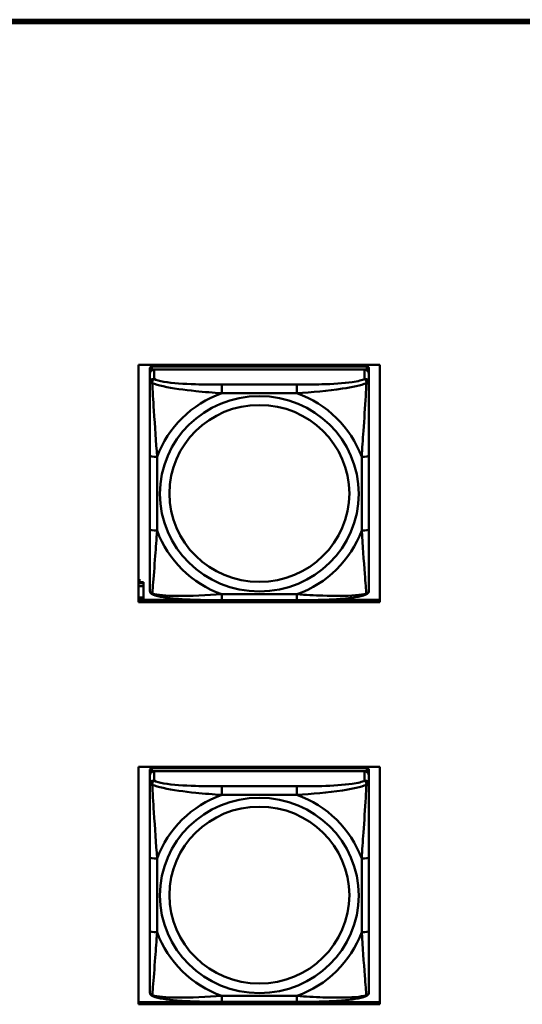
# Model space of a CAD drawing. Header units: inches. Extents: x 0.8 to 75.7, y -7.8 to 49.3.
# Tile 267 of 339: x 66.5 to 67.8, y 13.4 to 16. Entities that reach past the tile are written whole.
import ezdxf

# ---------------------------------------------------------------- set-up
doc = ezdxf.new("R2010")
doc.units = ezdxf.units.IN
doc.header["$MEASUREMENT"] = 0
doc.layers.add('Visible Edges(ROSSANSI)', color=7, linetype='Continuous', lineweight=50)
doc.layers.add('Visible Tangent Edges(ROSSANSI)', color=7, linetype='Continuous', lineweight=50)

msp = doc.modelspace()

# ---------------------------------------------------------------- linework, layer by layer
at = {"layer": 'Visible Edges(ROSSANSI)'}
for p, q in [((56.4653, 16.0014), (69.1231, 16.0014)), ((56.4653, 15.9981), (69.1231, 15.9981)), ((69.1231, 15.9977), (56.4653, 15.9977)), ((69.1231, 15.992), (56.4653, 15.992)), ((66.7953, 14.4337), (66.7953, 15.0724)), ((66.7953, 15.0724), (67.4458, 15.0724)), ((66.8257, 15.0622), (66.8257, 15.054)), ((66.8257, 15.0482), (66.8257, 15.054)), ((67.4104, 15.068), (66.8316, 15.068)), ((66.8316, 15.0598), (67.4104, 15.0598)), ((67.4045, 15.0598), (66.8375, 15.0598)), ((67.4163, 15.054), (67.4163, 15.0622)), ((67.4163, 15.054), (67.4163, 15.0482)), ((67.4458, 15.0724), (67.4458, 14.4337)), ((66.8257, 15.0482), (66.8257, 15.0232)), ((67.4163, 15.0232), (67.4163, 15.0482)), ((66.8257, 14.8288), (66.8257, 14.6302)), ((67.4163, 14.6302), (67.4163, 14.8288)), ((66.7983, 14.4961), (66.7953, 14.4961)), ((66.7953, 14.4959), (66.7983, 14.4959)), ((66.7983, 14.4961), (66.7983, 14.4959)), ((66.7983, 14.4959), (66.7983, 14.4879)), ((66.7983, 14.4879), (66.7953, 14.4879)), ((66.8088, 14.4852), (66.7953, 14.4852)), ((66.7953, 14.4771), (66.8088, 14.4771)), ((66.8088, 14.4881), (66.7983, 14.4881)), ((66.8088, 14.4881), (66.8088, 14.4852)), ((66.8088, 14.4771), (66.8088, 14.4852)), ((66.8088, 14.4771), (66.8088, 14.4463)), ((66.7953, 14.4463), (66.8088, 14.4463)), ((66.7953, 14.4425), (66.8088, 14.4425)), ((66.8088, 14.4423), (66.7953, 14.4423)), ((66.8088, 14.4463), (66.8088, 14.4425)), ((66.8088, 14.4425), (66.8088, 14.4423)), ((66.8088, 14.4423), (66.8088, 14.4398)), ((66.7953, 14.4398), (66.9626, 14.4398)), ((67.4458, 14.4337), (66.7953, 14.4337)), ((67.2221, 14.4392), (67.0198, 14.4392)), ((67.2794, 14.4398), (67.4458, 14.4398)), ((66.7953, 13.3517), (66.7953, 13.9904)), ((66.7953, 13.9904), (67.4458, 13.9904)), ((67.4458, 13.9904), (67.4458, 13.3517)), ((66.8257, 13.9812), (66.8257, 13.973)), ((66.8257, 13.9672), (66.8257, 13.973)), ((66.8257, 13.9672), (66.8257, 13.9423)), ((67.4104, 13.987), (66.8316, 13.987)), ((66.8316, 13.9788), (67.4104, 13.9788)), ((67.4045, 13.9788), (66.8375, 13.9788)), ((67.4163, 13.973), (67.4163, 13.9812)), ((67.4163, 13.973), (67.4163, 13.9672)), ((67.4163, 13.9423), (67.4163, 13.9672)), ((66.8257, 13.7478), (66.8257, 13.5492)), ((67.4163, 13.5492), (67.4163, 13.7478)), ((66.7953, 13.3578), (67.4458, 13.3578)), ((67.2221, 13.3583), (67.0198, 13.3583)), ((67.4458, 13.3517), (66.7953, 13.3517))]:
    msp.add_line(p, q, dxfattribs=at)
for centre, major_axis, start_param, end_param in [((66.8316, 15.0622), (-0.00591, 0), 4.712389, 6.283185), ((66.8375, 15.0482), (-0.0118, 0), 4.712389, 6.283185), ((66.8316, 15.054), (-0.00591, 0), 4.712389, 6.283185), ((67.4045, 15.0482), (0.0118, 0), 0, 1.570796), ((67.4104, 15.0622), (0.00591, 0), 0, 1.570796), ((67.4104, 15.054), (0.00591, 0), 0, 1.570796), ((66.8316, 13.9812), (-0.00591, 0), 4.712389, 6.283185), ((66.8375, 13.9672), (-0.0118, 0), 4.712389, 6.283185), ((66.8316, 13.973), (-0.00591, 0), 4.712389, 6.283185), ((67.4045, 13.9672), (0.0118, 0), 0, 1.570796), ((67.4104, 13.9812), (0.00591, 0), 0, 1.570796), ((67.4104, 13.973), (0.00591, 0), 0, 1.570796)]:
    msp.add_ellipse(centre, major_axis=major_axis, ratio=0.981793, start_param=start_param, end_param=end_param, dxfattribs=at)
for points, knots in [([(66.8257, 15.0232), (66.8257, 15.0141), (66.8257, 14.9989), (66.8257, 14.9817), (66.8257, 14.9553), (66.8257, 14.925), (66.8257, 14.8956), (66.8257, 14.8732), (66.8257, 14.8508), (66.8257, 14.8288)], [-0.7968224, -0.7968224, -0.7968224, -0.7968224, -0.6514613, -0.6514613, -0.6514613, -0.427691, -0.427691, -0.427691, -0.2569517, -0.2569517, -0.2569517, -0.2569517]), ([(67.4163, 14.8288), (67.4163, 14.852), (67.4163, 14.8757), (67.4163, 14.8994), (67.4163, 14.9305), (67.4163, 14.9628), (67.4163, 14.9896), (67.4163, 15.0035), (67.4163, 15.0155), (67.4163, 15.0232)], [0.2569537, 0.2569537, 0.2569537, 0.2569537, 0.4371919, 0.4371919, 0.4371919, 0.6739428, 0.6739428, 0.6739428, 0.7963818, 0.7963818, 0.7963818, 0.7963818]), ([(66.8257, 14.6302), (66.8257, 14.6069), (66.8257, 14.5836), (66.8257, 14.5614), (66.8257, 14.5322), (66.8257, 14.5039), (66.8257, 14.4851), (66.8257, 14.4753), (66.8257, 14.4685), (66.8257, 14.4666)], [0.2569537, 0.2569537, 0.2569537, 0.2569537, 0.4371919, 0.4371919, 0.4371919, 0.6739428, 0.6739428, 0.6739428, 0.7963818, 0.7963818, 0.7963818, 0.7963818]), ([(67.4163, 14.4666), (67.4163, 14.4688), (67.4163, 14.478), (67.4163, 14.4908), (67.4163, 14.5104), (67.4163, 14.5372), (67.4163, 14.5649), (67.4163, 14.5861), (67.4163, 14.6082), (67.4163, 14.6302)], [-0.7968224, -0.7968224, -0.7968224, -0.7968224, -0.6514613, -0.6514613, -0.6514613, -0.427691, -0.427691, -0.427691, -0.2569517, -0.2569517, -0.2569517, -0.2569517]), ([(66.8337, 14.4543), (66.8327, 14.4548), (66.8316, 14.4554), (66.8296, 14.4569), (66.8288, 14.4579), (66.8274, 14.4598), (66.8269, 14.4608), (66.8262, 14.4627), (66.826, 14.4636), (66.8258, 14.4652), (66.8257, 14.466), (66.8257, 14.4666)], [0.02510739, 0.02510739, 0.02510739, 0.02510739, 0.03073999, 0.03073999, 0.03637259, 0.03637259, 0.0420052, 0.0420052, 0.0476378, 0.0476378, 0.0532704, 0.0532704, 0.0532704, 0.0532704]), ([(67.0198, 14.4392), (67.0063, 14.4392), (66.9926, 14.4393), (66.9654, 14.4396), (66.9518, 14.44), (66.9249, 14.441), (66.9116, 14.4418), (66.8859, 14.4439), (66.8738, 14.4452), (66.8517, 14.4488), (66.8422, 14.4508), (66.8337, 14.4543)], [0.2569517, 0.2569517, 0.2569517, 0.2569517, 0.3597049, 0.3597049, 0.4624581, 0.4624581, 0.5652112, 0.5652112, 0.6679644, 0.6679644, 0.7707176, 0.7707176, 0.7707176, 0.7707176]), ([(67.4082, 14.4543), (67.3998, 14.4509), (67.3903, 14.4488), (67.3682, 14.4452), (67.3561, 14.4439), (67.3304, 14.4418), (67.3171, 14.441), (67.2902, 14.44), (67.2766, 14.4396), (67.2493, 14.4393), (67.2357, 14.4392), (67.2221, 14.4392)], [-0.7703505, -0.7703505, -0.7703505, -0.7703505, -0.6676711, -0.6676711, -0.5649918, -0.5649918, -0.4623124, -0.4623124, -0.3596331, -0.3596331, -0.2569537, -0.2569537, -0.2569537, -0.2569537]), ([(67.4082, 14.4543), (67.4093, 14.4548), (67.4104, 14.4554), (67.4123, 14.4569), (67.4132, 14.4579), (67.4146, 14.4598), (67.4151, 14.4608), (67.4158, 14.4627), (67.416, 14.4636), (67.4162, 14.4652), (67.4163, 14.466), (67.4163, 14.4666)], [0.02510739, 0.02510739, 0.02510739, 0.02510739, 0.03073999, 0.03073999, 0.03637259, 0.03637259, 0.0420052, 0.0420052, 0.0476378, 0.0476378, 0.0532704, 0.0532704, 0.0532704, 0.0532704]), ([(66.8257, 13.9423), (66.8257, 13.9332), (66.8257, 13.9179), (66.8257, 13.9008), (66.8257, 13.8743), (66.8257, 13.844), (66.8257, 13.8146), (66.8257, 13.7922), (66.8257, 13.7698), (66.8257, 13.7478)], [-0.7968224, -0.7968224, -0.7968224, -0.7968224, -0.6514613, -0.6514613, -0.6514613, -0.427691, -0.427691, -0.427691, -0.2569517, -0.2569517, -0.2569517, -0.2569517]), ([(67.4163, 13.7478), (67.4163, 13.771), (67.4163, 13.7948), (67.4163, 13.8185), (67.4163, 13.8496), (67.4163, 13.8819), (67.4163, 13.9087), (67.4163, 13.9225), (67.4163, 13.9346), (67.4163, 13.9423)], [0.2569537, 0.2569537, 0.2569537, 0.2569537, 0.4371919, 0.4371919, 0.4371919, 0.6739428, 0.6739428, 0.6739428, 0.7963818, 0.7963818, 0.7963818, 0.7963818]), ([(66.8257, 13.5492), (66.8257, 13.526), (66.8257, 13.5026), (66.8257, 13.4804), (66.8257, 13.4513), (66.8257, 13.4229), (66.8257, 13.4041), (66.8257, 13.3944), (66.8257, 13.3875), (66.8257, 13.3857)], [0.2569537, 0.2569537, 0.2569537, 0.2569537, 0.4371919, 0.4371919, 0.4371919, 0.6739428, 0.6739428, 0.6739428, 0.7963818, 0.7963818, 0.7963818, 0.7963818]), ([(67.4163, 13.3857), (67.4163, 13.3878), (67.4163, 13.3971), (67.4163, 13.4098), (67.4163, 13.4294), (67.4163, 13.4563), (67.4163, 13.484), (67.4163, 13.5051), (67.4163, 13.5272), (67.4163, 13.5492)], [-0.7968224, -0.7968224, -0.7968224, -0.7968224, -0.6514613, -0.6514613, -0.6514613, -0.427691, -0.427691, -0.427691, -0.2569517, -0.2569517, -0.2569517, -0.2569517]), ([(66.8337, 13.3734), (66.8327, 13.3738), (66.8316, 13.3744), (66.8296, 13.376), (66.8288, 13.3769), (66.8274, 13.3789), (66.8269, 13.3799), (66.8262, 13.3818), (66.826, 13.3827), (66.8258, 13.3843), (66.8257, 13.385), (66.8257, 13.3857)], [0.02510739, 0.02510739, 0.02510739, 0.02510739, 0.03073999, 0.03073999, 0.03637259, 0.03637259, 0.0420052, 0.0420052, 0.0476378, 0.0476378, 0.0532704, 0.0532704, 0.0532704, 0.0532704]), ([(67.4082, 13.3734), (67.4093, 13.3738), (67.4104, 13.3744), (67.4123, 13.376), (67.4132, 13.3769), (67.4146, 13.3789), (67.4151, 13.3799), (67.4158, 13.3818), (67.416, 13.3827), (67.4162, 13.3843), (67.4163, 13.385), (67.4163, 13.3857)], [0.02510739, 0.02510739, 0.02510739, 0.02510739, 0.03073999, 0.03073999, 0.03637259, 0.03637259, 0.0420052, 0.0420052, 0.0476378, 0.0476378, 0.0532704, 0.0532704, 0.0532704, 0.0532704]), ([(67.0198, 13.3583), (67.0063, 13.3583), (66.9926, 13.3583), (66.9654, 13.3587), (66.9518, 13.359), (66.9249, 13.3601), (66.9116, 13.3608), (66.8859, 13.3629), (66.8738, 13.3643), (66.8517, 13.3679), (66.8422, 13.3699), (66.8337, 13.3734)], [0.2569517, 0.2569517, 0.2569517, 0.2569517, 0.3597049, 0.3597049, 0.4624581, 0.4624581, 0.5652112, 0.5652112, 0.6679644, 0.6679644, 0.7707176, 0.7707176, 0.7707176, 0.7707176]), ([(67.4082, 13.3734), (67.3998, 13.3699), (67.3903, 13.3679), (67.3682, 13.3643), (67.3561, 13.3629), (67.3304, 13.3608), (67.3171, 13.3601), (67.2902, 13.359), (67.2766, 13.3587), (67.2493, 13.3583), (67.2357, 13.3583), (67.2221, 13.3583)], [-0.7703505, -0.7703505, -0.7703505, -0.7703505, -0.6676711, -0.6676711, -0.5649918, -0.5649918, -0.4623124, -0.4623124, -0.3596331, -0.3596331, -0.2569537, -0.2569537, -0.2569537, -0.2569537])]:
    msp.add_open_spline(points, degree=3, knots=knots, dxfattribs=at)
at = {"layer": 'Visible Tangent Edges(ROSSANSI)'}
for p, q in [((66.8316, 15.0598), (66.8316, 15.068)), ((66.8375, 15.0348), (66.8375, 15.0598)), ((67.4045, 15.0598), (67.4045, 15.0348)), ((67.4104, 15.068), (67.4104, 15.0598)), ((67.0198, 15.0194), (67.0198, 14.9963)), ((67.2221, 15.0194), (67.0198, 15.0194)), ((67.2221, 15.0194), (67.2221, 14.9963)), ((67.0198, 14.9963), (67.2221, 14.9963)), ((66.8454, 14.6264), (66.8454, 14.825)), ((67.3966, 14.825), (67.3966, 14.6264)), ((67.2221, 14.4552), (67.0198, 14.4552)), ((67.0198, 14.4392), (67.0198, 14.4552)), ((67.2221, 14.4392), (67.2221, 14.4552)), ((66.8316, 13.9788), (66.8316, 13.987)), ((66.8375, 13.9539), (66.8375, 13.9788)), ((67.4045, 13.9788), (67.4045, 13.9539)), ((67.4104, 13.987), (67.4104, 13.9788)), ((67.0198, 13.9384), (67.0198, 13.9153)), ((67.2221, 13.9384), (67.0198, 13.9384)), ((67.2221, 13.9384), (67.2221, 13.9153)), ((67.0198, 13.9153), (67.2221, 13.9153)), ((66.8454, 13.5455), (66.8454, 13.7441)), ((67.3966, 13.7441), (67.3966, 13.5455)), ((67.2221, 13.3742), (67.0198, 13.3742)), ((67.0198, 13.3583), (67.0198, 13.3742)), ((67.2221, 13.3583), (67.2221, 13.3742))]:
    msp.add_line(p, q, dxfattribs=at)
for centre, major_axis, ratio, start_param, end_param in [((66.8375, 15.0232), (-0.0118, 0), 0.981793, 4.712389, 6.283185), ((67.4045, 15.0232), (0.0118, 0), 0.981793, 0, 1.570796), ((67.121, 14.7257), (-0.2936, 0), 0.981793, 5.064156, 5.931419), ((67.121, 14.7257), (0.2936, 0), 0.981793, 0.351767, 1.21903), ((66.8454, 14.8288), (-0.0197, 0), 0.189952, 0, 1.570796), ((67.3966, 14.8288), (0.0197, 0), 0.189952, 4.712389, 6.283185), ((66.8454, 14.6302), (-0.0197, 0), 0.189952, 0, 1.570796), ((67.121, 14.7257), (-0.2936, 0), 0.981793, 0.351767, 1.21903), ((67.121, 14.7257), (0.2936, 0), 0.981793, 5.064156, 5.931419), ((67.3966, 14.6302), (0.0197, 0), 0.189952, 4.712389, 6.283185), ((66.8375, 13.9423), (-0.0118, 0), 0.981793, 4.712389, 6.283185), ((67.4045, 13.9423), (0.0118, 0), 0.981793, 0, 1.570796), ((67.121, 13.6448), (-0.2936, 0), 0.981793, 5.064156, 5.931419), ((67.121, 13.6448), (0.2936, 0), 0.981793, 0.351767, 1.21903), ((66.8454, 13.7478), (-0.0197, 0), 0.189952, 0, 1.570796), ((67.3966, 13.7478), (0.0197, 0), 0.189952, 4.712389, 6.283185), ((66.8454, 13.5492), (-0.0197, 0), 0.189952, 0, 1.570796), ((67.121, 13.6448), (-0.2936, 0), 0.981793, 0.351767, 1.21903), ((67.121, 13.6448), (0.2936, 0), 0.981793, 5.064156, 5.931419), ((67.3966, 13.5492), (0.0197, 0), 0.189952, 4.712389, 6.283185)]:
    msp.add_ellipse(centre, major_axis=major_axis, ratio=ratio, start_param=start_param, end_param=end_param, dxfattribs=at)
for centre, major_axis in [((67.121, 14.7257), (-0.2678, 0)), ((67.121, 14.7265), (-0.2424, 0)), ((67.121, 13.6448), (-0.2678, 0)), ((67.121, 13.6456), (-0.2424, 0))]:
    msp.add_ellipse(centre, major_axis=major_axis, ratio=0.981793, dxfattribs=at)
for points, knots in [([(66.8257, 15.0232), (66.8257, 15.0235), (66.8258, 15.0237), (66.826, 15.0241), (66.8262, 15.0242), (66.8266, 15.0243), (66.8268, 15.0244), (66.8271, 15.0244), (66.8272, 15.0244), (66.8276, 15.0245), (66.8279, 15.0245), (66.8289, 15.0244), (66.8295, 15.0242), (66.831, 15.0239), (66.8317, 15.0236), (66.8326, 15.0233)], [-0.0532704, -0.0532704, -0.0532704, -0.0532704, -0.04377373, -0.04377373, -0.03521335, -0.03521335, -0.02986312, -0.02986312, -0.02651922, -0.02651922, -0.01983142, -0.01983142, -0.00913095, -0.00913095, 0.00023197, 0.00023197, 0.00023197, 0.00023197]), ([(66.8326, 15.0233), (66.8325, 15.0244), (66.8326, 15.0255), (66.8328, 15.0275), (66.833, 15.0285), (66.8335, 15.0299), (66.8337, 15.0304), (66.834, 15.0311), (66.8341, 15.0313), (66.8344, 15.0319), (66.8346, 15.0322), (66.8352, 15.033), (66.8356, 15.0334), (66.8365, 15.0342), (66.837, 15.0346), (66.8375, 15.0348)], [-0.00023197, -0.00023197, -0.00023197, -0.00023197, 0.00913095, 0.00913095, 0.01983142, 0.01983142, 0.02651922, 0.02651922, 0.02986312, 0.02986312, 0.03521335, 0.03521335, 0.04377373, 0.04377373, 0.0532704, 0.0532704, 0.0532704, 0.0532704]), ([(67.0198, 15.0194), (66.9962, 15.0194), (66.9722, 15.0195), (66.9488, 15.0203), (66.9181, 15.0213), (66.8873, 15.0233), (66.864, 15.0272), (66.852, 15.0293), (66.8424, 15.0319), (66.8375, 15.0348)], [0.2569537, 0.2569537, 0.2569537, 0.2569537, 0.4371919, 0.4371919, 0.4371919, 0.6739428, 0.6739428, 0.6739428, 0.7963818, 0.7963818, 0.7963818, 0.7963818]), ([(67.4045, 15.0348), (67.3987, 15.0314), (67.3862, 15.0284), (67.371, 15.0261), (67.3476, 15.0227), (67.3185, 15.021), (67.2894, 15.0202), (67.2672, 15.0195), (67.2445, 15.0194), (67.2221, 15.0194)], [-0.7968224, -0.7968224, -0.7968224, -0.7968224, -0.6514613, -0.6514613, -0.6514613, -0.427691, -0.427691, -0.427691, -0.2569517, -0.2569517, -0.2569517, -0.2569517]), ([(67.4045, 15.0348), (67.405, 15.0346), (67.4055, 15.0342), (67.4064, 15.0334), (67.4068, 15.033), (67.4073, 15.0322), (67.4075, 15.0319), (67.4079, 15.0313), (67.408, 15.0311), (67.4083, 15.0304), (67.4085, 15.0299), (67.4089, 15.0285), (67.4091, 15.0275), (67.4094, 15.0255), (67.4094, 15.0244), (67.4094, 15.0233)], [-0.0532704, -0.0532704, -0.0532704, -0.0532704, -0.04377373, -0.04377373, -0.03521335, -0.03521335, -0.02986312, -0.02986312, -0.02651922, -0.02651922, -0.01983142, -0.01983142, -0.00913095, -0.00913095, 0.00023197, 0.00023197, 0.00023197, 0.00023197]), ([(67.4094, 15.0233), (67.4103, 15.0236), (67.411, 15.0239), (67.4125, 15.0242), (67.4131, 15.0244), (67.414, 15.0245), (67.4143, 15.0245), (67.4148, 15.0244), (67.4149, 15.0244), (67.4152, 15.0244), (67.4154, 15.0243), (67.4158, 15.0242), (67.4159, 15.0241), (67.4162, 15.0237), (67.4163, 15.0235), (67.4163, 15.0232)], [-0.00023197, -0.00023197, -0.00023197, -0.00023197, 0.00913095, 0.00913095, 0.01983142, 0.01983142, 0.02651922, 0.02651922, 0.02986312, 0.02986312, 0.03521335, 0.03521335, 0.04377373, 0.04377373, 0.0532704, 0.0532704, 0.0532704, 0.0532704]), ([(66.8326, 15.0233), (66.8402, 15.0204), (66.8502, 15.0175), (66.8873, 15.0093), (66.919, 15.0051), (66.9732, 14.9995), (66.9965, 14.9976), (67.0198, 14.9963)], [-0.7478145, -0.7478145, -0.7478145, -0.7478145, -0.6493253, -0.6493253, -0.427691, -0.427691, -0.2569537, -0.2569537, -0.2569537, -0.2569537]), ([(66.8454, 14.825), (66.843, 14.8647), (66.8397, 14.9069), (66.8351, 14.9769), (66.8335, 15.0044), (66.8326, 15.0233)], [0.2569517, 0.2569517, 0.2569517, 0.2569517, 0.5559983, 0.5559983, 0.7482818, 0.7482818, 0.7482818, 0.7482818]), ([(67.2221, 14.9963), (67.2626, 14.9986), (67.305, 15.0024), (67.3706, 15.0125), (67.3951, 15.0175), (67.4094, 15.0233)], [0.2569517, 0.2569517, 0.2569517, 0.2569517, 0.5559983, 0.5559983, 0.7482818, 0.7482818, 0.7482818, 0.7482818]), ([(67.4094, 15.0233), (67.4089, 15.0134), (67.4083, 15.0013), (67.4058, 14.9592), (67.4035, 14.926), (67.3996, 14.871), (67.398, 14.8479), (67.3966, 14.825)], [-0.7478145, -0.7478145, -0.7478145, -0.7478145, -0.6493253, -0.6493253, -0.427691, -0.427691, -0.2569537, -0.2569537, -0.2569537, -0.2569537]), ([(66.8326, 14.457), (66.8331, 14.462), (66.8337, 14.4696), (66.8362, 14.5002), (66.8385, 14.5294), (66.8424, 14.5809), (66.844, 14.6034), (66.8454, 14.6264)], [-0.7478145, -0.7478145, -0.7478145, -0.7478145, -0.6493253, -0.6493253, -0.427691, -0.427691, -0.2569537, -0.2569537, -0.2569537, -0.2569537]), ([(67.3966, 14.6264), (67.399, 14.5867), (67.4023, 14.5456), (67.4069, 14.4867), (67.4085, 14.4662), (67.4094, 14.457)], [0.2569517, 0.2569517, 0.2569517, 0.2569517, 0.5559983, 0.5559983, 0.7482818, 0.7482818, 0.7482818, 0.7482818]), ([(66.8326, 14.457), (66.8317, 14.4572), (66.831, 14.4576), (66.8295, 14.4584), (66.8289, 14.4589), (66.8279, 14.4599), (66.8276, 14.4603), (66.8272, 14.4609), (66.8271, 14.4611), (66.8268, 14.4617), (66.8266, 14.4621), (66.8262, 14.463), (66.826, 14.4637), (66.8258, 14.4651), (66.8257, 14.4658), (66.8257, 14.4666)], [-0.00023197, -0.00023197, -0.00023197, -0.00023197, 0.00913095, 0.00913095, 0.01983142, 0.01983142, 0.02651922, 0.02651922, 0.02986312, 0.02986312, 0.03521335, 0.03521335, 0.04377373, 0.04377373, 0.0532704, 0.0532704, 0.0532704, 0.0532704]), ([(66.8337, 14.4543), (66.8336, 14.4544), (66.8334, 14.4545), (66.833, 14.4548), (66.8328, 14.4552), (66.8326, 14.456), (66.8325, 14.4564), (66.8326, 14.457)], [-0.02510739, -0.02510739, -0.02510739, -0.02510739, -0.01983142, -0.01983142, -0.00913095, -0.00913095, 0.00023197, 0.00023197, 0.00023197, 0.00023197]), ([(67.0198, 14.4552), (66.9794, 14.4528), (66.937, 14.4501), (66.8713, 14.4511), (66.8469, 14.453), (66.8326, 14.457)], [0.2569517, 0.2569517, 0.2569517, 0.2569517, 0.5559983, 0.5559983, 0.7482818, 0.7482818, 0.7482818, 0.7482818]), ([(67.4094, 14.457), (67.4018, 14.455), (67.3917, 14.4534), (67.3547, 14.4501), (67.323, 14.4503), (67.2687, 14.4524), (67.2455, 14.4537), (67.2221, 14.4552)], [-0.7478145, -0.7478145, -0.7478145, -0.7478145, -0.6493253, -0.6493253, -0.427691, -0.427691, -0.2569537, -0.2569537, -0.2569537, -0.2569537]), ([(67.4094, 14.457), (67.4094, 14.4564), (67.4094, 14.456), (67.4091, 14.4552), (67.4089, 14.4548), (67.4085, 14.4545), (67.4084, 14.4544), (67.4082, 14.4543)], [-0.00023197, -0.00023197, -0.00023197, -0.00023197, 0.00913095, 0.00913095, 0.01983142, 0.01983142, 0.02510739, 0.02510739, 0.02510739, 0.02510739]), ([(67.4163, 14.4666), (67.4163, 14.4658), (67.4162, 14.4651), (67.4159, 14.4637), (67.4158, 14.463), (67.4154, 14.4621), (67.4152, 14.4617), (67.4149, 14.4611), (67.4148, 14.4609), (67.4143, 14.4603), (67.414, 14.4599), (67.4131, 14.4589), (67.4125, 14.4584), (67.411, 14.4576), (67.4103, 14.4572), (67.4094, 14.457)], [-0.0532704, -0.0532704, -0.0532704, -0.0532704, -0.04377373, -0.04377373, -0.03521335, -0.03521335, -0.02986312, -0.02986312, -0.02651922, -0.02651922, -0.01983142, -0.01983142, -0.00913095, -0.00913095, 0.00023197, 0.00023197, 0.00023197, 0.00023197]), ([(66.8257, 13.9423), (66.8257, 13.9425), (66.8258, 13.9428), (66.826, 13.9431), (66.8262, 13.9432), (66.8266, 13.9434), (66.8268, 13.9434), (66.8271, 13.9435), (66.8272, 13.9435), (66.8276, 13.9435), (66.8279, 13.9435), (66.8289, 13.9434), (66.8295, 13.9433), (66.831, 13.9429), (66.8317, 13.9427), (66.8326, 13.9424)], [-0.0532704, -0.0532704, -0.0532704, -0.0532704, -0.04377373, -0.04377373, -0.03521335, -0.03521335, -0.02986312, -0.02986312, -0.02651922, -0.02651922, -0.01983142, -0.01983142, -0.00913095, -0.00913095, 0.00023197, 0.00023197, 0.00023197, 0.00023197]), ([(66.8326, 13.9424), (66.8325, 13.9435), (66.8326, 13.9445), (66.8328, 13.9465), (66.833, 13.9475), (66.8335, 13.9489), (66.8337, 13.9494), (66.834, 13.9502), (66.8341, 13.9504), (66.8344, 13.9509), (66.8346, 13.9513), (66.8352, 13.9521), (66.8356, 13.9525), (66.8365, 13.9533), (66.837, 13.9536), (66.8375, 13.9539)], [-0.00023197, -0.00023197, -0.00023197, -0.00023197, 0.00913095, 0.00913095, 0.01983142, 0.01983142, 0.02651922, 0.02651922, 0.02986312, 0.02986312, 0.03521335, 0.03521335, 0.04377373, 0.04377373, 0.0532704, 0.0532704, 0.0532704, 0.0532704]), ([(66.8326, 13.9424), (66.8402, 13.9394), (66.8502, 13.9366), (66.8873, 13.9284), (66.919, 13.9241), (66.9732, 13.9185), (66.9965, 13.9167), (67.0198, 13.9153)], [-0.7478145, -0.7478145, -0.7478145, -0.7478145, -0.6493253, -0.6493253, -0.427691, -0.427691, -0.2569537, -0.2569537, -0.2569537, -0.2569537]), ([(66.8454, 13.7441), (66.843, 13.7838), (66.8397, 13.8259), (66.8351, 13.8959), (66.8335, 13.9234), (66.8326, 13.9424)], [0.2569517, 0.2569517, 0.2569517, 0.2569517, 0.5559983, 0.5559983, 0.7482818, 0.7482818, 0.7482818, 0.7482818]), ([(67.0198, 13.9384), (66.9962, 13.9384), (66.9722, 13.9386), (66.9488, 13.9393), (66.9181, 13.9403), (66.8873, 13.9423), (66.864, 13.9463), (66.852, 13.9483), (66.8424, 13.9509), (66.8375, 13.9539)], [0.2569537, 0.2569537, 0.2569537, 0.2569537, 0.4371919, 0.4371919, 0.4371919, 0.6739428, 0.6739428, 0.6739428, 0.7963818, 0.7963818, 0.7963818, 0.7963818]), ([(67.4045, 13.9539), (67.3987, 13.9504), (67.3862, 13.9474), (67.371, 13.9452), (67.3476, 13.9418), (67.3185, 13.9401), (67.2894, 13.9392), (67.2672, 13.9386), (67.2445, 13.9384), (67.2221, 13.9384)], [-0.7968224, -0.7968224, -0.7968224, -0.7968224, -0.6514613, -0.6514613, -0.6514613, -0.427691, -0.427691, -0.427691, -0.2569517, -0.2569517, -0.2569517, -0.2569517]), ([(67.2221, 13.9153), (67.2626, 13.9177), (67.305, 13.9214), (67.3706, 13.9315), (67.3951, 13.9366), (67.4094, 13.9424)], [0.2569517, 0.2569517, 0.2569517, 0.2569517, 0.5559983, 0.5559983, 0.7482818, 0.7482818, 0.7482818, 0.7482818]), ([(67.4094, 13.9424), (67.4089, 13.9324), (67.4083, 13.9203), (67.4058, 13.8782), (67.4035, 13.8451), (67.3996, 13.79), (67.398, 13.767), (67.3966, 13.7441)], [-0.7478145, -0.7478145, -0.7478145, -0.7478145, -0.6493253, -0.6493253, -0.427691, -0.427691, -0.2569537, -0.2569537, -0.2569537, -0.2569537]), ([(67.4045, 13.9539), (67.405, 13.9536), (67.4055, 13.9533), (67.4064, 13.9525), (67.4068, 13.9521), (67.4073, 13.9513), (67.4075, 13.9509), (67.4079, 13.9504), (67.408, 13.9502), (67.4083, 13.9494), (67.4085, 13.9489), (67.4089, 13.9475), (67.4091, 13.9465), (67.4094, 13.9445), (67.4094, 13.9435), (67.4094, 13.9424)], [-0.0532704, -0.0532704, -0.0532704, -0.0532704, -0.04377373, -0.04377373, -0.03521335, -0.03521335, -0.02986312, -0.02986312, -0.02651922, -0.02651922, -0.01983142, -0.01983142, -0.00913095, -0.00913095, 0.00023197, 0.00023197, 0.00023197, 0.00023197]), ([(67.4094, 13.9424), (67.4103, 13.9427), (67.411, 13.9429), (67.4125, 13.9433), (67.4131, 13.9434), (67.414, 13.9435), (67.4143, 13.9435), (67.4148, 13.9435), (67.4149, 13.9435), (67.4152, 13.9434), (67.4154, 13.9434), (67.4158, 13.9432), (67.4159, 13.9431), (67.4162, 13.9428), (67.4163, 13.9425), (67.4163, 13.9423)], [-0.00023197, -0.00023197, -0.00023197, -0.00023197, 0.00913095, 0.00913095, 0.01983142, 0.01983142, 0.02651922, 0.02651922, 0.02986312, 0.02986312, 0.03521335, 0.03521335, 0.04377373, 0.04377373, 0.0532704, 0.0532704, 0.0532704, 0.0532704]), ([(66.8326, 13.376), (66.8331, 13.3811), (66.8337, 13.3887), (66.8362, 13.4193), (66.8385, 13.4484), (66.8424, 13.4999), (66.844, 13.5225), (66.8454, 13.5455)], [-0.7478145, -0.7478145, -0.7478145, -0.7478145, -0.6493253, -0.6493253, -0.427691, -0.427691, -0.2569537, -0.2569537, -0.2569537, -0.2569537]), ([(67.3966, 13.5455), (67.399, 13.5057), (67.4023, 13.4646), (67.4069, 13.4057), (67.4085, 13.3852), (67.4094, 13.376)], [0.2569517, 0.2569517, 0.2569517, 0.2569517, 0.5559983, 0.5559983, 0.7482818, 0.7482818, 0.7482818, 0.7482818]), ([(66.8326, 13.376), (66.8317, 13.3763), (66.831, 13.3766), (66.8295, 13.3774), (66.8289, 13.378), (66.8279, 13.3789), (66.8276, 13.3793), (66.8272, 13.38), (66.8271, 13.3802), (66.8268, 13.3807), (66.8266, 13.3811), (66.8262, 13.3821), (66.826, 13.3827), (66.8258, 13.3841), (66.8257, 13.3849), (66.8257, 13.3857)], [-0.00023197, -0.00023197, -0.00023197, -0.00023197, 0.00913095, 0.00913095, 0.01983142, 0.01983142, 0.02651922, 0.02651922, 0.02986312, 0.02986312, 0.03521335, 0.03521335, 0.04377373, 0.04377373, 0.0532704, 0.0532704, 0.0532704, 0.0532704]), ([(67.4163, 13.3857), (67.4163, 13.3849), (67.4162, 13.3841), (67.4159, 13.3827), (67.4158, 13.3821), (67.4154, 13.3811), (67.4152, 13.3807), (67.4149, 13.3802), (67.4148, 13.38), (67.4143, 13.3793), (67.414, 13.3789), (67.4131, 13.378), (67.4125, 13.3774), (67.411, 13.3766), (67.4103, 13.3763), (67.4094, 13.376)], [-0.0532704, -0.0532704, -0.0532704, -0.0532704, -0.04377373, -0.04377373, -0.03521335, -0.03521335, -0.02986312, -0.02986312, -0.02651922, -0.02651922, -0.01983142, -0.01983142, -0.00913095, -0.00913095, 0.00023197, 0.00023197, 0.00023197, 0.00023197]), ([(66.8337, 13.3734), (66.8336, 13.3734), (66.8334, 13.3735), (66.833, 13.3739), (66.8328, 13.3742), (66.8326, 13.375), (66.8325, 13.3755), (66.8326, 13.376)], [-0.02510739, -0.02510739, -0.02510739, -0.02510739, -0.01983142, -0.01983142, -0.00913095, -0.00913095, 0.00023197, 0.00023197, 0.00023197, 0.00023197]), ([(67.0198, 13.3742), (66.9794, 13.3718), (66.937, 13.3691), (66.8713, 13.3701), (66.8469, 13.3721), (66.8326, 13.376)], [0.2569517, 0.2569517, 0.2569517, 0.2569517, 0.5559983, 0.5559983, 0.7482818, 0.7482818, 0.7482818, 0.7482818]), ([(67.4094, 13.376), (67.4018, 13.3741), (67.3917, 13.3724), (67.3547, 13.3691), (67.323, 13.3693), (67.2687, 13.3714), (67.2455, 13.3728), (67.2221, 13.3742)], [-0.7478145, -0.7478145, -0.7478145, -0.7478145, -0.6493253, -0.6493253, -0.427691, -0.427691, -0.2569537, -0.2569537, -0.2569537, -0.2569537]), ([(67.4094, 13.376), (67.4094, 13.3755), (67.4094, 13.375), (67.4091, 13.3742), (67.4089, 13.3739), (67.4085, 13.3735), (67.4084, 13.3734), (67.4082, 13.3734)], [-0.00023197, -0.00023197, -0.00023197, -0.00023197, 0.00913095, 0.00913095, 0.01983142, 0.01983142, 0.02510739, 0.02510739, 0.02510739, 0.02510739])]:
    msp.add_open_spline(points, degree=3, knots=knots, dxfattribs=at)

doc.saveas('drawing.dxf')
